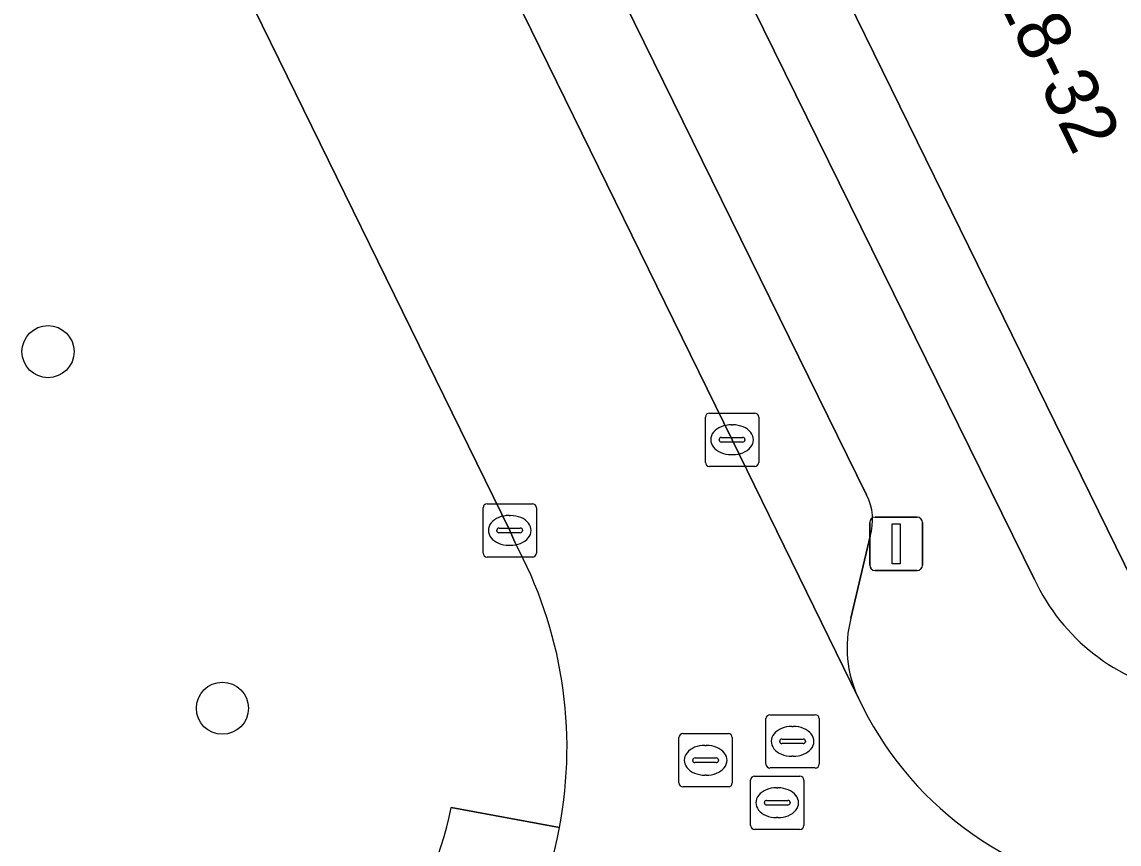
# Model space of a CAD drawing. Extents: x 160455 to 162082, y 388339 to 389736.
# Drawn here: x 160737.86 to 160758.44, y 389024.17 to 389039.61 of the extents above; entities that cross this region are included whole.
import ezdxf

# ---------------------------------------------------------------- set-up
doc = ezdxf.new("R2010")
doc.units = 0
for name, color, linetype in [('IMGEO_Boom', 7, 'Continuous'), ('IMGEO_Erf', 7, 'Continuous'), ('IMGEO_Kolk', 7, 'Continuous'), ('IMGEO_Lichtmast', 7, 'Continuous'), ('IMGEO_Pand', 7, 'Continuous'), ('IMGEO_Pand_nummerreeks', 7, 'Continuous'), ('IMGEO_Parkeervlak_open', 7, 'Continuous'), ('IMGEO_Rijbaan_lokaal_gesloten', 7, 'Continuous'), ('IMGEO_Rioolput', 7, 'Continuous'), ('IMGEO_Terreindeel_halfverhard', 7, 'Continuous'), ('IMGEO_Voetpad_open', 7, 'Continuous')]:
    doc.layers.add(name, color=color, linetype=linetype)

msp = doc.modelspace()

# ---------------------------------------------------------------- linework, layer by layer
at = {"layer": 'IMGEO_Boom'}
for centre in [(160738.348, 389033.417), (160741.62, 389026.723)]:
    msp.add_circle(centre, 0.489, dxfattribs=at)
at = {"layer": 'IMGEO_Erf'}
for points in [[(160748.107, 389046.923), (160756.856, 389029.143)], [(160762.799, 389042.336), (160765.888, 389036.033), (160770.678, 389038.374), (160778.592, 389036.698), (160780.379, 389036.32), (160783.999, 389035.553), (160781.995, 389026.092), (160768.864, 389028.873), (160768.937, 389029.183), (160769.19, 389029.124), (160768.172, 389031.272), (160765.432, 389029.914), (160765.805, 389029.841), (160765.743, 389029.525), (160765, 389029.692), (160759.677, 389027.119), (160750.279, 389046.295)]]:
    msp.add_lwpolyline(points, dxfattribs=at)
msp.add_arc((160760.329, 389030.768), 3.835, 205.0795, 259.1013, dxfattribs=at)
at = {"layer": 'IMGEO_Kolk'}
for p, q in [((160750.757, 389032.263), (160751.609, 389032.263)), ((160750.682, 389031.337), (160750.682, 389032.189)), ((160751.17, 389032.043), (160751.195, 389032.043)), ((160751.683, 389032.189), (160751.683, 389031.337)), ((160750.941, 389031.757), (160750.941, 389031.769)), ((160751.379, 389031.72), (160750.981, 389031.72)), ((160750.984, 389031.806), (160751.382, 389031.806)), ((160751.425, 389031.769), (160751.425, 389031.757)), ((160751.193, 389031.483), (160751.168, 389031.483)), ((160751.609, 389031.263), (160750.757, 389031.263)), ((160746.51, 389029.635), (160746.51, 389030.487)), ((160746.585, 389030.561), (160747.437, 389030.561)), ((160747.511, 389030.487), (160747.511, 389029.635)), ((160746.998, 389030.341), (160747.023, 389030.341)), ((160746.769, 389030.055), (160746.769, 389030.067)), ((160747.207, 389030.018), (160746.809, 389030.018)), ((160746.812, 389030.104), (160747.21, 389030.104)), ((160747.253, 389030.067), (160747.253, 389030.055)), ((160747.021, 389029.781), (160746.996, 389029.781)), ((160747.437, 389029.561), (160746.585, 389029.561))]:
    msp.add_line(p, q, dxfattribs=at)
for points in [[(160750.757, 389032.263), (160751.609, 389032.263)], [(160750.682, 389031.337), (160750.682, 389032.189)], [(160751.683, 389032.189), (160751.683, 389031.337)], [(160751.609, 389031.263), (160750.757, 389031.263)], [(160746.51, 389029.635), (160746.51, 389030.487)], [(160746.585, 389030.561), (160747.437, 389030.561)], [(160747.511, 389030.487), (160747.511, 389029.635)], [(160747.437, 389029.561), (160746.585, 389029.561)]]:
    msp.add_lwpolyline(points, dxfattribs=at)
for centre, radius, start, end in [((160750.759, 389032.187), 0.0765, 91.552, 178.448), ((160750.759, 389032.187), 0.0765, 91.552, 178.448), ((160751.607, 389032.187), 0.0765, 1.552, 88.448), ((160751.607, 389032.187), 0.0765, 1.552, 88.448), ((160750.981, 389031.766), 0.0403, 85.8775, 175.7526), ((160750.978, 389031.756), 0.0366, 178.938, 274.7102), ((160751.382, 389031.763), 0.043, 264.8664, 352.4533), ((160751.386, 389031.768), 0.0386, 1.7309, 96.639), ((160750.759, 389031.339), 0.0765, 181.552, 268.448), ((160750.759, 389031.339), 0.0765, 181.552, 268.448), ((160751.607, 389031.339), 0.0765, 271.552, 358.448), ((160751.607, 389031.339), 0.0765, 271.552, 358.448), ((160746.587, 389030.485), 0.0765, 91.552, 178.448), ((160746.587, 389030.485), 0.0765, 91.552, 178.448), ((160747.435, 389030.485), 0.0765, 1.552, 88.448), ((160747.435, 389030.485), 0.0765, 1.552, 88.448), ((160746.809, 389030.064), 0.0403, 85.8775, 175.7526), ((160746.806, 389030.054), 0.0366, 178.938, 274.7102), ((160747.21, 389030.061), 0.043, 264.8664, 352.4533), ((160747.214, 389030.066), 0.0386, 1.7309, 96.639), ((160746.587, 389029.637), 0.0765, 181.552, 268.448), ((160746.587, 389029.637), 0.0765, 181.552, 268.448), ((160747.435, 389029.637), 0.0765, 271.552, 358.448), ((160747.435, 389029.637), 0.0765, 271.552, 358.448)]:
    msp.add_arc(centre, radius, start, end, dxfattribs=at)
for centre, major_axis, ratio, start_param, end_param in [((160751.169, 389031.763), (-0.387, 0.002), 0.722429, 4.712389, 7.853982), ((160751.194, 389031.763), (-0.39, 0.002), 0.717154, 1.570796, 4.712389), ((160746.997, 389030.061), (-0.387, 0.002), 0.722429, 4.712389, 7.853982), ((160747.022, 389030.061), (-0.39, 0.002), 0.717154, 1.570796, 4.712389)]:
    msp.add_ellipse(centre, major_axis=major_axis, ratio=ratio, start_param=start_param, end_param=end_param, dxfattribs=at)
at = {"layer": 'IMGEO_Lichtmast'}
for p, q in [((160753.765, 389029.41), (160753.765, 389030.21)), ((160753.765, 389030.21), (160753.765, 389029.41)), ((160753.865, 389030.31), (160754.655, 389030.31)), ((160754.655, 389030.31), (160753.865, 389030.31)), ((160754.755, 389030.21), (160754.755, 389029.41)), ((160754.755, 389029.41), (160754.755, 389030.21)), ((160754.655, 389029.31), (160753.865, 389029.31)), ((160753.865, 389029.31), (160754.655, 389029.31))]:
    msp.add_line(p, q, dxfattribs=at)
msp.add_lwpolyline([(160754.185, 389030.185), (160754.335, 389030.185), (160754.335, 389029.435), (160754.185, 389029.435), (160754.185, 389030.185)], dxfattribs=at)
for centre, start, end in [((160753.865, 389030.21), 90, 180), ((160753.865, 389030.21), 90, 180), ((160754.655, 389030.21), 0, 90), ((160754.655, 389030.21), 360, 90), ((160753.865, 389029.41), 180, 270), ((160753.865, 389029.41), 180, 270), ((160754.655, 389029.41), 270, 0), ((160754.655, 389029.41), 270, 0)]:
    msp.add_arc(centre, 0.1, start, end, dxfattribs=at)
at = {"layer": 'IMGEO_Pand'}
msp.add_lwpolyline([(160750.279, 389046.295), (160759.677, 389027.119), (160765, 389029.692), (160765.743, 389029.525), (160765.805, 389029.841), (160765.432, 389029.914), (160768.172, 389031.272), (160769.19, 389029.124), (160768.937, 389029.183), (160768.864, 389028.873), (160781.995, 389026.092), (160783.999, 389035.553), (160780.379, 389036.32), (160778.592, 389036.698), (160770.678, 389038.374), (160765.888, 389036.033), (160762.799, 389042.336)], dxfattribs=at)
at = {"layer": 'IMGEO_Parkeervlak_open'}
for points in [[(160745.574, 389043.2), (160746.953, 389040.407), (160751.182, 389031.763), (160753.553, 389026.911)], [(160753.706, 389030.728), (160748.624, 389041.073)], [(160753.413, 389028.415), (160753.773, 389029.951)]]:
    msp.add_lwpolyline(points, dxfattribs=at)
for centre, radius, start, end in [((160752.791, 389030.258), 1.029, 342.6514, 27.2054), ((160755.527, 389027.853), 2.187, 165.1174, 205.5188)]:
    msp.add_arc(centre, radius, start, end, dxfattribs=at)
at = {"layer": 'IMGEO_Rijbaan_lokaal_gesloten'}
for points in [[(160741.443, 389041.438), (160747.012, 389030.061), (160747.105, 389029.839)], [(160753.553, 389026.911), (160751.182, 389031.763), (160746.953, 389040.407)]]:
    msp.add_lwpolyline(points, dxfattribs=at)
for centre, radius, start, end in [((160740.041, 389025.988), 8.045, 349.245, 28.5947), ((160759.433, 389029.679), 6.499, 205.2109, 261.2482), ((160740.045, 389025.99), 8.042, 298.5645, 349.2278)]:
    msp.add_arc(centre, radius, start, end, dxfattribs=at)
at = {"layer": 'IMGEO_Rioolput'}
for p, q in [((160751.818, 389025.676), (160751.818, 389026.528)), ((160751.893, 389026.602), (160752.745, 389026.602)), ((160752.819, 389026.528), (160752.819, 389025.676)), ((160752.306, 389026.382), (160752.331, 389026.382)), ((160750.186, 389025.321), (160750.186, 389026.173)), ((160750.261, 389026.247), (160751.113, 389026.247)), ((160751.187, 389026.173), (160751.187, 389025.321)), ((160752.077, 389026.096), (160752.077, 389026.108)), ((160752.12, 389026.145), (160752.518, 389026.145)), ((160752.561, 389026.108), (160752.561, 389026.096)), ((160750.674, 389026.027), (160750.699, 389026.027)), ((160752.515, 389026.059), (160752.117, 389026.059)), ((160750.445, 389025.741), (160750.445, 389025.753)), ((160750.883, 389025.704), (160750.485, 389025.704)), ((160750.488, 389025.79), (160750.886, 389025.79)), ((160750.929, 389025.753), (160750.929, 389025.741)), ((160752.329, 389025.822), (160752.304, 389025.822)), ((160750.697, 389025.467), (160750.672, 389025.467)), ((160751.605, 389025.45), (160752.457, 389025.45)), ((160752.745, 389025.602), (160751.893, 389025.602)), ((160751.113, 389025.247), (160750.261, 389025.247)), ((160751.53, 389024.524), (160751.53, 389025.376)), ((160752.531, 389025.376), (160752.531, 389024.524)), ((160752.018, 389025.23), (160752.043, 389025.23)), ((160751.789, 389024.944), (160751.789, 389024.956)), ((160752.227, 389024.907), (160751.829, 389024.907)), ((160751.832, 389024.993), (160752.23, 389024.993)), ((160752.273, 389024.956), (160752.273, 389024.944)), ((160752.041, 389024.67), (160752.016, 389024.67)), ((160752.457, 389024.45), (160751.605, 389024.45))]:
    msp.add_line(p, q, dxfattribs=at)
for points in [[(160751.818, 389025.676), (160751.818, 389026.528)], [(160751.893, 389026.602), (160752.745, 389026.602)], [(160752.819, 389026.528), (160752.819, 389025.676)], [(160750.186, 389025.321), (160750.186, 389026.173)], [(160750.261, 389026.247), (160751.113, 389026.247)], [(160751.187, 389026.173), (160751.187, 389025.321)], [(160751.605, 389025.45), (160752.457, 389025.45)], [(160752.745, 389025.602), (160751.893, 389025.602)], [(160751.113, 389025.247), (160750.261, 389025.247)], [(160751.53, 389024.524), (160751.53, 389025.376)], [(160752.531, 389025.376), (160752.531, 389024.524)], [(160752.457, 389024.45), (160751.605, 389024.45)]]:
    msp.add_lwpolyline(points, dxfattribs=at)
for centre, radius, start, end in [((160751.895, 389026.526), 0.0765, 91.552, 178.448), ((160751.895, 389026.526), 0.0765, 91.552, 178.448), ((160752.743, 389026.526), 0.0765, 1.552, 88.448), ((160752.743, 389026.526), 0.0765, 1.552, 88.448), ((160750.263, 389026.171), 0.0765, 91.552, 178.448), ((160750.263, 389026.171), 0.0765, 91.552, 178.448), ((160751.111, 389026.171), 0.0765, 1.552, 88.448), ((160751.111, 389026.171), 0.0765, 1.552, 88.448), ((160752.117, 389026.105), 0.0403, 85.8775, 175.7526), ((160752.114, 389026.095), 0.0366, 178.938, 274.7102), ((160752.518, 389026.102), 0.043, 264.8664, 352.4533), ((160752.522, 389026.107), 0.0386, 1.7309, 96.639), ((160750.485, 389025.75), 0.0403, 85.8775, 175.7526), ((160750.482, 389025.74), 0.0366, 178.938, 274.7102), ((160750.886, 389025.747), 0.043, 264.8664, 352.4533), ((160750.89, 389025.752), 0.0386, 1.7309, 96.639), ((160751.895, 389025.678), 0.0765, 181.552, 268.448), ((160751.895, 389025.678), 0.0765, 181.552, 268.448), ((160752.743, 389025.678), 0.0765, 271.552, 358.448), ((160752.743, 389025.678), 0.0765, 271.552, 358.448), ((160751.607, 389025.374), 0.0765, 91.552, 178.448), ((160751.607, 389025.374), 0.0765, 91.552, 178.448), ((160752.455, 389025.374), 0.0765, 1.552, 88.448), ((160752.455, 389025.374), 0.0765, 1.552, 88.448), ((160750.263, 389025.323), 0.0765, 181.552, 268.448), ((160750.263, 389025.323), 0.0765, 181.552, 268.448), ((160751.111, 389025.323), 0.0765, 271.552, 358.448), ((160751.111, 389025.323), 0.0765, 271.552, 358.448), ((160751.829, 389024.953), 0.0403, 85.8775, 175.7526), ((160751.826, 389024.943), 0.0366, 178.938, 274.7102), ((160752.23, 389024.95), 0.043, 264.8664, 352.4533), ((160752.234, 389024.955), 0.0386, 1.7309, 96.639), ((160751.607, 389024.526), 0.0765, 181.552, 268.448), ((160751.607, 389024.526), 0.0765, 181.552, 268.448), ((160752.455, 389024.526), 0.0765, 271.552, 358.448), ((160752.455, 389024.526), 0.0765, 271.552, 358.448)]:
    msp.add_arc(centre, radius, start, end, dxfattribs=at)
for centre, major_axis, ratio, start_param, end_param in [((160752.305, 389026.102), (-0.387, 0.002), 0.722429, 4.712389, 7.853982), ((160752.33, 389026.102), (-0.39, 0.002), 0.717154, 1.570796, 4.712389), ((160750.673, 389025.747), (-0.387, 0.002), 0.722429, 4.712389, 7.853982), ((160750.698, 389025.747), (-0.39, 0.002), 0.717154, 1.570796, 4.712389), ((160752.017, 389024.95), (-0.387, 0.002), 0.722429, 4.712389, 7.853982), ((160752.042, 389024.95), (-0.39, 0.002), 0.717154, 1.570796, 4.712389)]:
    msp.add_ellipse(centre, major_axis=major_axis, ratio=ratio, start_param=start_param, end_param=end_param, dxfattribs=at)
at = {"layer": 'IMGEO_Terreindeel_halfverhard'}
for points in [[(160747.105, 389029.839), (160747.012, 389030.061), (160741.443, 389041.438)], [(160745.913, 389024.859), (160747.945, 389024.487)]]:
    msp.add_lwpolyline(points, dxfattribs=at)
for centre, radius, start, end in [((160740.041, 389025.988), 8.045, 349.245, 28.5947), ((160739.907, 389026.045), 6.122, 293.9164, 348.8274)]:
    msp.add_arc(centre, radius, start, end, dxfattribs=at)
at = {"layer": 'IMGEO_Voetpad_open'}
for points in [[(160756.856, 389029.143), (160748.107, 389046.923)], [(160748.624, 389041.073), (160753.706, 389030.728)], [(160753.773, 389029.951), (160753.413, 389028.415)], [(160747.945, 389024.487), (160745.913, 389024.859)]]:
    msp.add_lwpolyline(points, dxfattribs=at)
for centre, radius, start, end in [((160752.791, 389030.258), 1.029, 342.6514, 27.2054), ((160760.329, 389030.768), 3.835, 205.0795, 259.1013), ((160755.527, 389027.853), 2.187, 165.1174, 205.5188), ((160759.433, 389029.679), 6.499, 205.2109, 261.2482), ((160739.907, 389026.045), 6.122, 293.9164, 348.8274), ((160740.045, 389025.99), 8.042, 298.5645, 349.2278)]:
    msp.add_arc(centre, radius, start, end, dxfattribs=at)

# ---------------------------------------------------------------- texts
at = {"layer": 'IMGEO_Pand_nummerreeks'}
msp.add_text('18-32', height=1, rotation=296.1091, dxfattribs=at).set_placement((160756.102, 389040.14))

doc.saveas('drawing.dxf')
